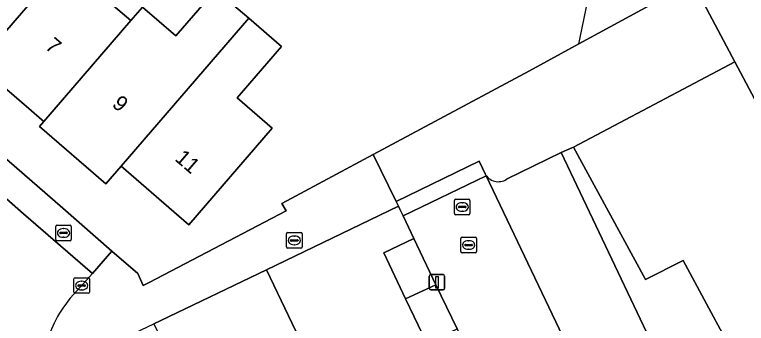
# Model space of a CAD drawing. Extents: x 158352 to 159489, y 383828 to 384603.
# Drawn here: x 159093.28 to 159140.77, y 384048.12 to 384068.15 of the extents above; entities that cross this region are included whole.
import ezdxf

# ---------------------------------------------------------------- set-up
doc = ezdxf.new("R2010")
doc.units = 0
for name, color, linetype in [('IMGEO_Brandkraan', 7, 'Continuous'), ('IMGEO_Erf', 7, 'Continuous'), ('IMGEO_Groenvoorziening', 7, 'Continuous'), ('IMGEO_Kolk', 7, 'Continuous'), ('IMGEO_Lichtmast', 7, 'Continuous'), ('IMGEO_Muur', 7, 'Continuous'), ('IMGEO_Pand', 7, 'Continuous'), ('IMGEO_Pand_nummerreeks', 7, 'Continuous'), ('IMGEO_Parkeervlak_open', 7, 'Continuous'), ('IMGEO_Rijbaan_lokaal_open', 7, 'Continuous'), ('IMGEO_Rioolput', 7, 'Continuous'), ('IMGEO_Voetpad_open', 7, 'Continuous')]:
    doc.layers.add(name, color=color, linetype=linetype)

msp = doc.modelspace()

# ---------------------------------------------------------------- linework, layer by layer
at = {"layer": 'IMGEO_Brandkraan'}
for p, q in [((159095.952, 384053.556), (159095.952, 384054.408)), ((159096.027, 384054.482), (159096.879, 384054.482)), ((159096.953, 384054.408), (159096.953, 384053.556)), ((159096.211, 384053.976), (159096.211, 384053.988)), ((159096.649, 384053.939), (159096.251, 384053.939)), ((159096.254, 384054.025), (159096.652, 384054.025)), ((159096.44, 384054.262), (159096.465, 384054.262)), ((159096.695, 384053.988), (159096.695, 384053.976)), ((159096.879, 384053.482), (159096.027, 384053.482)), ((159096.463, 384053.702), (159096.438, 384053.702))]:
    msp.add_line(p, q, dxfattribs=at)
for points in [[(159095.952, 384053.556), (159095.952, 384054.408)], [(159096.027, 384054.482), (159096.879, 384054.482)], [(159096.953, 384054.408), (159096.953, 384053.556)], [(159096.879, 384053.482), (159096.027, 384053.482)]]:
    msp.add_lwpolyline(points, dxfattribs=at)
for centre, radius, start, end in [((159096.029, 384054.406), 0.0765, 91.552, 178.448), ((159096.029, 384054.406), 0.0765, 91.552, 178.448), ((159096.877, 384054.406), 0.0765, 1.552, 88.448), ((159096.877, 384054.406), 0.0765, 1.552, 88.448), ((159096.251, 384053.985), 0.0403, 85.8775, 175.7526), ((159096.248, 384053.975), 0.0366, 178.938, 274.7102), ((159096.652, 384053.982), 0.043, 264.8664, 352.4533), ((159096.656, 384053.987), 0.0386, 1.7309, 96.639), ((159096.029, 384053.558), 0.0765, 181.552, 268.448), ((159096.029, 384053.558), 0.0765, 181.552, 268.448), ((159096.877, 384053.558), 0.0765, 271.552, 358.448), ((159096.877, 384053.558), 0.0765, 271.552, 358.448)]:
    msp.add_arc(centre, radius, start, end, dxfattribs=at)
for centre, major_axis, ratio, start_param, end_param in [((159096.439, 384053.982), (-0.387, 0.002), 0.722429, 4.712389, 7.853982), ((159096.464, 384053.982), (-0.39, 0.002), 0.717154, 1.570796, 4.712389)]:
    msp.add_ellipse(centre, major_axis=major_axis, ratio=ratio, start_param=start_param, end_param=end_param, dxfattribs=at)
at = {"layer": 'IMGEO_Erf'}
for points in [[(159075.619, 384073.668), (159096.403, 384055.601), (159099.594, 384052.806), (159101.266, 384051.342), (159101.629, 384050.577), (159102.013, 384050.763), (159110.91, 384055.417), (159110.622, 384055.905), (159116.557, 384059.082), (159126.701, 384064.513), (159129.89, 384066.253)], [(159137.26, 384070.274), (159140.009, 384065.098), (159152.015, 384042.491), (159151.741, 384042.347), (159152.926, 384040.083), (159155.289, 384035.597), (159162.921, 384021.106), (159165.143, 384016.224), (159159.311, 384013.456), (159159.995, 384012.05), (159161.874, 384008.109), (159165.164, 384010.014), (159170.145, 384000)], [(159098.72, 384069.575), (159100.535, 384068.01), (159100.817, 384067.767), (159101.574, 384068.645), (159103.745, 384066.771), (159106.324, 384069.761)], [(159106.809, 384069.343), (159108.468, 384067.911), (159110.594, 384066.076), (159107.719, 384062.744), (159109.998, 384060.777), (159104.59, 384054.506), (159100.183, 384058.307), (159099.202, 384057.17), (159094.887, 384060.892), (159095.173, 384061.224), (159095.052, 384061.328), (159094.201, 384062.063), (159090.857, 384064.947), (159087.486, 384067.855), (159086.649, 384068.577)], [(159120.028, 384046.829), (159118.651, 384049.709), (159117.229, 384052.685), (159119.189, 384053.621), (159118.494, 384055.088), (159118.261, 384055.579), (159118.195, 384055.718), (159109.635, 384051.585), (159112.008, 384046.62)]]:
    msp.add_lwpolyline(points, dxfattribs=at)
msp.add_arc((159047.146, 384084.557), 84.745, 347.52621, 349.83417, dxfattribs=at)
at = {"layer": 'IMGEO_Groenvoorziening'}
msp.add_lwpolyline([(159149.697, 384031.555), (159149.176, 384032.667), (159146.97, 384037.222), (159152.926, 384040.083), (159151.741, 384042.347), (159140.679, 384036.522), (159137.463, 384042.594), (159140.88, 384044.366), (159136.673, 384052.195), (159134.213, 384050.959), (159129.54, 384059.549), (159129.435, 384059.504), (159128.753, 384059.202), (159143.337, 384028.512)], dxfattribs=at)
at = {"layer": 'IMGEO_Kolk'}
for p, q in [((159110.93, 384053.076), (159110.93, 384053.928)), ((159111.005, 384054.002), (159111.857, 384054.002)), ((159111.931, 384053.928), (159111.931, 384053.076)), ((159111.189, 384053.496), (159111.189, 384053.508)), ((159111.627, 384053.459), (159111.229, 384053.459)), ((159111.232, 384053.545), (159111.63, 384053.545)), ((159111.418, 384053.782), (159111.443, 384053.782)), ((159111.673, 384053.508), (159111.673, 384053.496)), ((159122.243, 384052.775), (159122.243, 384053.627)), ((159122.318, 384053.701), (159123.17, 384053.701)), ((159122.731, 384053.481), (159122.756, 384053.481)), ((159123.244, 384053.627), (159123.244, 384052.775)), ((159111.857, 384053.002), (159111.005, 384053.002)), ((159111.441, 384053.222), (159111.416, 384053.222)), ((159122.502, 384053.195), (159122.502, 384053.207)), ((159122.94, 384053.158), (159122.542, 384053.158)), ((159122.545, 384053.244), (159122.943, 384053.244)), ((159122.986, 384053.207), (159122.986, 384053.195)), ((159123.17, 384052.701), (159122.318, 384052.701)), ((159122.754, 384052.921), (159122.729, 384052.921)), ((159097.203, 384051.069), (159098.055, 384051.069)), ((159097.128, 384050.143), (159097.128, 384050.995)), ((159097.43, 384050.612), (159097.828, 384050.612)), ((159097.616, 384050.849), (159097.641, 384050.849)), ((159098.129, 384050.995), (159098.129, 384050.143)), ((159097.387, 384050.563), (159097.387, 384050.575)), ((159097.825, 384050.526), (159097.427, 384050.526)), ((159097.639, 384050.289), (159097.614, 384050.289)), ((159097.871, 384050.575), (159097.871, 384050.563)), ((159098.055, 384050.069), (159097.203, 384050.069))]:
    msp.add_line(p, q, dxfattribs=at)
for points in [[(159110.93, 384053.076), (159110.93, 384053.928)], [(159111.005, 384054.002), (159111.857, 384054.002)], [(159111.931, 384053.928), (159111.931, 384053.076)], [(159122.243, 384052.775), (159122.243, 384053.627)], [(159122.318, 384053.701), (159123.17, 384053.701)], [(159123.244, 384053.627), (159123.244, 384052.775)], [(159111.857, 384053.002), (159111.005, 384053.002)], [(159123.17, 384052.701), (159122.318, 384052.701)], [(159097.203, 384051.069), (159098.055, 384051.069)], [(159097.128, 384050.143), (159097.128, 384050.995)], [(159098.129, 384050.995), (159098.129, 384050.143)], [(159098.055, 384050.069), (159097.203, 384050.069)]]:
    msp.add_lwpolyline(points, dxfattribs=at)
for centre, radius, start, end in [((159111.007, 384053.926), 0.0765, 91.552, 178.448), ((159111.007, 384053.926), 0.0765, 91.552, 178.448), ((159111.855, 384053.926), 0.0765, 1.552, 88.448), ((159111.855, 384053.926), 0.0765, 1.552, 88.448), ((159111.229, 384053.505), 0.0403, 85.8775, 175.7526), ((159111.226, 384053.495), 0.0366, 178.938, 274.7102), ((159111.63, 384053.502), 0.043, 264.8664, 352.4533), ((159111.634, 384053.507), 0.0386, 1.7309, 96.639), ((159122.32, 384053.625), 0.0765, 91.552, 178.448), ((159122.32, 384053.625), 0.0765, 91.552, 178.448), ((159123.168, 384053.625), 0.0765, 1.552, 88.448), ((159123.168, 384053.625), 0.0765, 1.552, 88.448), ((159111.007, 384053.078), 0.0765, 181.552, 268.448), ((159111.007, 384053.078), 0.0765, 181.552, 268.448), ((159111.855, 384053.078), 0.0765, 271.552, 358.448), ((159111.855, 384053.078), 0.0765, 271.552, 358.448), ((159122.542, 384053.204), 0.0403, 85.8775, 175.7526), ((159122.539, 384053.194), 0.0366, 178.938, 274.7102), ((159122.943, 384053.201), 0.043, 264.8664, 352.4533), ((159122.947, 384053.206), 0.0386, 1.7309, 96.639), ((159122.32, 384052.777), 0.0765, 181.552, 268.448), ((159122.32, 384052.777), 0.0765, 181.552, 268.448), ((159123.168, 384052.777), 0.0765, 271.552, 358.448), ((159123.168, 384052.777), 0.0765, 271.552, 358.448), ((159097.205, 384050.993), 0.0765, 91.552, 178.448), ((159097.205, 384050.993), 0.0765, 91.552, 178.448), ((159098.053, 384050.993), 0.0765, 1.552, 88.448), ((159098.053, 384050.993), 0.0765, 1.552, 88.448), ((159097.427, 384050.572), 0.0403, 85.8775, 175.7526), ((159097.832, 384050.574), 0.0386, 1.7309, 96.639), ((159097.205, 384050.145), 0.0765, 181.552, 268.448), ((159097.205, 384050.145), 0.0765, 181.552, 268.448), ((159097.424, 384050.562), 0.0366, 178.938, 274.7102), ((159097.828, 384050.569), 0.043, 264.8664, 352.4533), ((159098.053, 384050.145), 0.0765, 271.552, 358.448), ((159098.053, 384050.145), 0.0765, 271.552, 358.448)]:
    msp.add_arc(centre, radius, start, end, dxfattribs=at)
for centre, major_axis, ratio, start_param, end_param in [((159111.417, 384053.502), (-0.387, 0.002), 0.722429, 4.712389, 7.853982), ((159111.442, 384053.502), (-0.39, 0.002), 0.717154, 1.570796, 4.712389), ((159122.73, 384053.201), (-0.387, 0.002), 0.722429, 4.712389, 7.853982), ((159122.755, 384053.201), (-0.39, 0.002), 0.717154, 1.570796, 4.712389), ((159097.615, 384050.569), (-0.387, 0.002), 0.722429, 4.712389, 7.853982), ((159097.64, 384050.569), (-0.39, 0.002), 0.717154, 1.570796, 4.712389)]:
    msp.add_ellipse(centre, major_axis=major_axis, ratio=ratio, start_param=start_param, end_param=end_param, dxfattribs=at)
at = {"layer": 'IMGEO_Lichtmast'}
for p, q in [((159120.19, 384050.384), (159120.19, 384051.184)), ((159120.19, 384051.184), (159120.19, 384050.384)), ((159120.29, 384051.284), (159121.08, 384051.284)), ((159121.08, 384051.284), (159120.29, 384051.284)), ((159121.18, 384051.184), (159121.18, 384050.384)), ((159121.18, 384050.384), (159121.18, 384051.184)), ((159121.08, 384050.284), (159120.29, 384050.284)), ((159120.29, 384050.284), (159121.08, 384050.284))]:
    msp.add_line(p, q, dxfattribs=at)
msp.add_lwpolyline([(159120.61, 384051.159), (159120.76, 384051.159), (159120.76, 384050.409), (159120.61, 384050.409), (159120.61, 384051.159)], dxfattribs=at)
for centre, start, end in [((159120.29, 384051.184), 90, 180), ((159120.29, 384051.184), 90, 180), ((159121.08, 384051.184), 0, 90), ((159121.08, 384051.184), 360, 90), ((159120.29, 384050.384), 180, 270), ((159120.29, 384050.384), 180, 270), ((159121.08, 384050.384), 270, 0), ((159121.08, 384050.384), 270, 0)]:
    msp.add_arc(centre, 0.1, start, end, dxfattribs=at)
at = {"layer": 'IMGEO_Muur'}
msp.add_lwpolyline([(159109.635, 384051.585), (159118.195, 384055.718)], dxfattribs=at)
at = {"layer": 'IMGEO_Pand'}
for points in [[(159099.284, 384074.718), (159096.937, 384076.742), (159094.155, 384073.517), (159092.868, 384074.627), (159092.54, 384074.91), (159092.187, 384075.214), (159086.542, 384068.669), (159086.649, 384068.577), (159087.486, 384067.855), (159090.857, 384064.947), (159099.175, 384074.591)], [(159100.817, 384067.767), (159100.535, 384068.01), (159098.72, 384069.575), (159101.505, 384072.802), (159099.284, 384074.718), (159099.175, 384074.591), (159090.857, 384064.947), (159094.201, 384062.063), (159095.052, 384061.328), (159095.173, 384061.224)], [(159108.468, 384067.911), (159106.809, 384069.343), (159106.324, 384069.761), (159103.745, 384066.771), (159101.574, 384068.645), (159100.817, 384067.767), (159095.173, 384061.224), (159094.887, 384060.892), (159099.202, 384057.17), (159100.183, 384058.307)], [(159107.719, 384062.744), (159110.594, 384066.076), (159108.468, 384067.911), (159100.183, 384058.307), (159104.59, 384054.506), (159109.998, 384060.777)], [(159129.54, 384059.549), (159134.213, 384050.959), (159136.673, 384052.195), (159140.88, 384044.366), (159137.463, 384042.594), (159140.679, 384036.522), (159151.741, 384042.347), (159152.015, 384042.491), (159140.009, 384065.098)], [(159118.651, 384049.709), (159120.621, 384050.625), (159119.189, 384053.621), (159117.229, 384052.685)], [(159112.008, 384046.62), (159109.635, 384051.585), (159102.76, 384048.307), (159102.317, 384048.096), (159104.658, 384043.202)], [(159118.651, 384049.709), (159120.028, 384046.829), (159121.992, 384047.758), (159120.621, 384050.625)]]:
    msp.add_lwpolyline(points, close=True, dxfattribs=at)
at = {"layer": 'IMGEO_Parkeervlak_open'}
for points in [[(159143.337, 384028.512), (159128.753, 384059.202), (159125.199, 384057.466)], [(159123.805, 384057.83), (159123.871, 384057.691), (159144.672, 384014.12), (159153.768, 384018.468), (159152.546, 384020.982), (159148.76, 384028.882), (159148.329, 384029.768), (159144.702, 384028.007)]]:
    msp.add_lwpolyline(points, dxfattribs=at)
msp.add_arc((159124.669, 384058.286), 0.976, 207.8282, 302.9033, dxfattribs=at)
at = {"layer": 'IMGEO_Rijbaan_lokaal_open'}
for points in [[(159129.89, 384066.253), (159137.26, 384070.274), (159139.872, 384071.699), (159139.584, 384072.017), (159135.503, 384076.526), (159135.271, 384076.316), (159131.339, 384083.377)], [(159140.009, 384065.098), (159137.26, 384070.274), (159129.89, 384066.253), (159126.701, 384064.513), (159116.557, 384059.082), (159118.045, 384056.026), (159123.429, 384058.632), (159123.646, 384058.182), (159123.805, 384057.83)], [(159125.199, 384057.466), (159128.753, 384059.202), (159129.435, 384059.504), (159129.54, 384059.549), (159140.009, 384065.098)], [(159096.892, 384049.749), (159098.324, 384051.355), (159093.849, 384055.229), (159089.071, 384059.415), (159085.805, 384055.65), (159085.911, 384055.561)], [(159149.228, 384030.189), (159148.329, 384029.768), (159148.76, 384028.882), (159152.546, 384020.982), (159153.768, 384018.468), (159144.672, 384014.12), (159123.871, 384057.691), (159118.494, 384055.088), (159119.189, 384053.621), (159120.621, 384050.625), (159121.992, 384047.758), (159123.849, 384043.883), (159125.264, 384040.92), (159126.644, 384038.03), (159128.464, 384034.086), (159129.868, 384031.169), (159131.278, 384028.24), (159133.135, 384024.363), (159134.54, 384021.421), (159135.931, 384018.508), (159137.906, 384014.412), (159139.312, 384011.539)]]:
    msp.add_lwpolyline(points, dxfattribs=at)
for centre, radius, start, end in [((159047.146, 384084.557), 84.745, 347.52621, 349.83417), ((159124.669, 384058.286), 0.976, 207.8282, 302.9033), ((159102.649, 384044.883), 7.538, 139.7921, 154.4327), ((159103, 384044.529), 8.009, 153.2317, 201.5584)]:
    msp.add_arc(centre, radius, start, end, dxfattribs=at)
at = {"layer": 'IMGEO_Rioolput'}
for p, q in [((159121.829, 384055.242), (159121.829, 384056.094)), ((159121.904, 384056.168), (159122.756, 384056.168)), ((159122.317, 384055.948), (159122.342, 384055.948)), ((159122.83, 384056.094), (159122.83, 384055.242)), ((159122.088, 384055.662), (159122.088, 384055.674)), ((159122.526, 384055.625), (159122.128, 384055.625)), ((159122.131, 384055.711), (159122.529, 384055.711)), ((159122.34, 384055.388), (159122.315, 384055.388)), ((159122.572, 384055.674), (159122.572, 384055.662)), ((159122.756, 384055.168), (159121.904, 384055.168))]:
    msp.add_line(p, q, dxfattribs=at)
for points in [[(159121.829, 384055.242), (159121.829, 384056.094)], [(159121.904, 384056.168), (159122.756, 384056.168)], [(159122.83, 384056.094), (159122.83, 384055.242)], [(159122.756, 384055.168), (159121.904, 384055.168)]]:
    msp.add_lwpolyline(points, dxfattribs=at)
for centre, radius, start, end in [((159121.906, 384056.092), 0.0765, 91.552, 178.448), ((159121.906, 384056.092), 0.0765, 91.552, 178.448), ((159122.754, 384056.092), 0.0765, 1.552, 88.448), ((159122.754, 384056.092), 0.0765, 1.552, 88.448), ((159122.128, 384055.671), 0.0403, 85.8775, 175.7526), ((159122.125, 384055.661), 0.0366, 178.938, 274.7102), ((159122.529, 384055.668), 0.043, 264.8664, 352.4533), ((159122.533, 384055.673), 0.0386, 1.7309, 96.639), ((159121.906, 384055.244), 0.0765, 181.552, 268.448), ((159121.906, 384055.244), 0.0765, 181.552, 268.448), ((159122.754, 384055.244), 0.0765, 271.552, 358.448), ((159122.754, 384055.244), 0.0765, 271.552, 358.448)]:
    msp.add_arc(centre, radius, start, end, dxfattribs=at)
for centre, major_axis, ratio, start_param, end_param in [((159122.316, 384055.668), (-0.387, 0.002), 0.722429, 4.712389, 7.853982), ((159122.341, 384055.668), (-0.39, 0.002), 0.717154, 1.570796, 4.712389)]:
    msp.add_ellipse(centre, major_axis=major_axis, ratio=ratio, start_param=start_param, end_param=end_param, dxfattribs=at)
at = {"layer": 'IMGEO_Voetpad_open'}
for points in [[(159075.619, 384073.668), (159074.609, 384074.546), (159055.048, 384091.549), (159054.182, 384089.791), (159055.21, 384088.896), (159070.333, 384075.803), (159073.221, 384073.303), (159089.071, 384059.415), (159093.849, 384055.229), (159098.324, 384051.355), (159099.594, 384052.806), (159096.403, 384055.601)], [(159118.494, 384055.088), (159123.871, 384057.691), (159123.805, 384057.83), (159123.646, 384058.182), (159123.429, 384058.632), (159118.045, 384056.026), (159118.195, 384055.718), (159118.261, 384055.579)]]:
    msp.add_lwpolyline(points, close=True, dxfattribs=at)
msp.add_lwpolyline([(159099.717, 384046.843), (159101.501, 384047.697), (159102.317, 384048.096), (159102.76, 384048.307), (159109.635, 384051.585), (159118.195, 384055.718), (159118.045, 384056.026), (159116.557, 384059.082), (159110.622, 384055.905), (159110.91, 384055.417), (159102.013, 384050.763), (159101.629, 384050.577), (159101.266, 384051.342), (159099.594, 384052.806), (159098.324, 384051.355), (159096.892, 384049.749)], dxfattribs=at)
for centre, radius, start, end in [((159102.649, 384044.883), 7.538, 139.7921, 154.4327), ((159103, 384044.529), 8.009, 153.2317, 201.5584)]:
    msp.add_arc(centre, radius, start, end, dxfattribs=at)

# ---------------------------------------------------------------- texts
at = {"layer": 'IMGEO_Pand_nummerreeks'}
for s, p in [('7', (159095.194, 384066.001)), ('9', (159099.54, 384062.252)), ('11', (159103.622, 384058.729))]:
    msp.add_text(s, height=1, rotation=319.2169, dxfattribs=at).set_placement(p)

doc.saveas('drawing.dxf')
